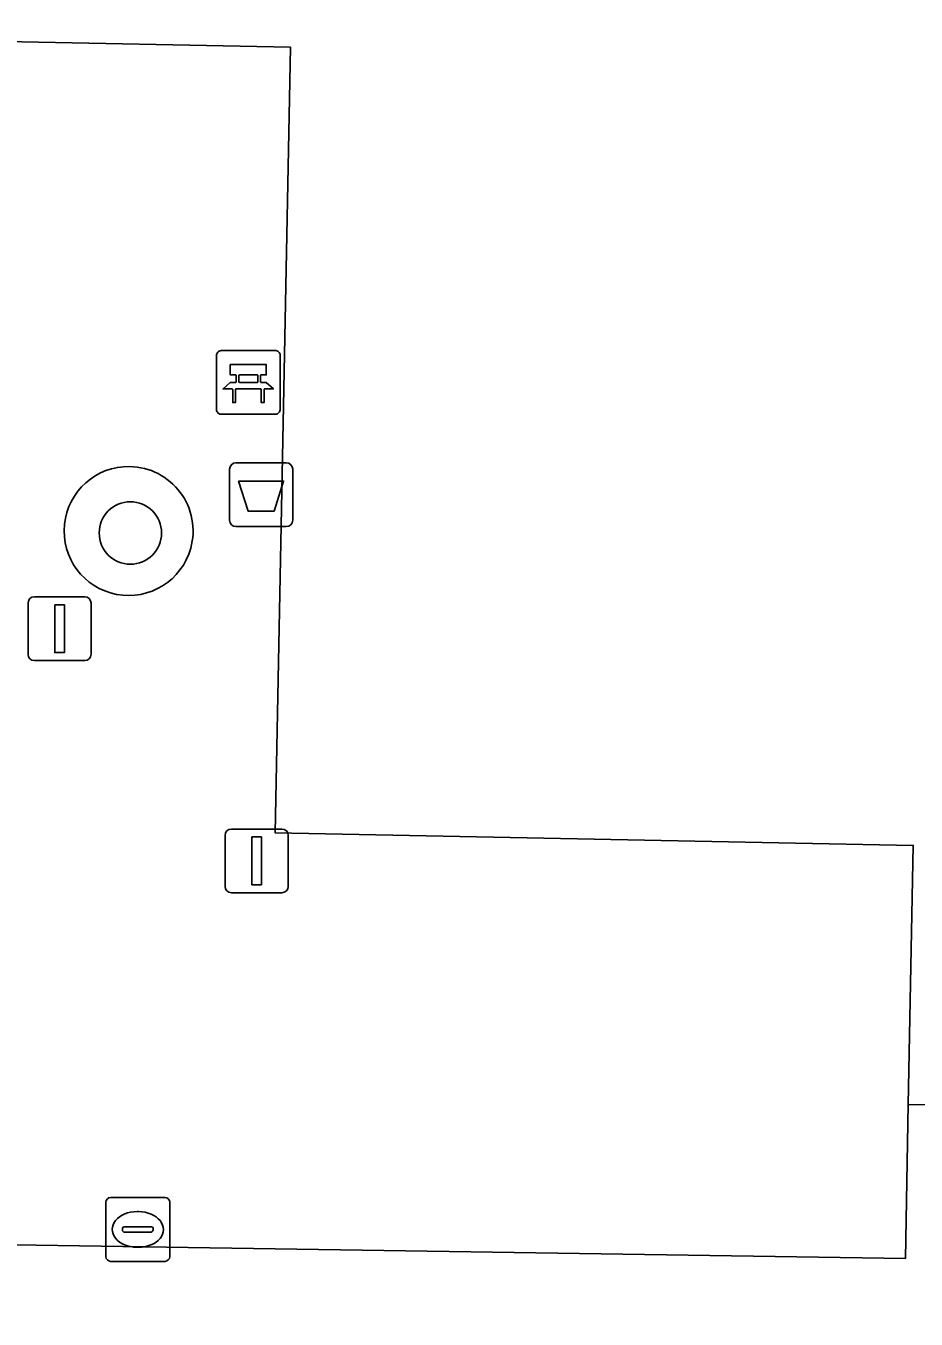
# Model space of a CAD drawing. Extents: x 161477 to 163040, y 383680 to 384871.
# Drawn here: x 162088.08 to 162102.04, y 384723.24 to 384743.51 of the extents above; entities that cross this region are included whole.
import ezdxf

# ---------------------------------------------------------------- set-up
doc = ezdxf.new("R2010")
doc.units = 0
for name, color, linetype in [('IMGEO_Afvalbak', 7, 'Continuous'), ('IMGEO_Bank', 7, 'Continuous'), ('IMGEO_Boom', 7, 'Continuous'), ('IMGEO_Groenvoorziening', 7, 'Continuous'), ('IMGEO_Kolk', 7, 'Continuous'), ('IMGEO_Lichtmast', 7, 'Continuous'), ('IMGEO_Pand', 7, 'Continuous'), ('IMGEO_Rijbaan_lokaal_open', 7, 'Continuous'), ('IMGEO_Voetpad_open', 7, 'Continuous')]:
    doc.layers.add(name, color=color, linetype=linetype)

msp = doc.modelspace()

# ---------------------------------------------------------------- linework, layer by layer
at = {"layer": 'IMGEO_Afvalbak'}
for p, q in [((162091.375, 384736.66), (162092.165, 384736.66)), ((162092.165, 384736.66), (162091.375, 384736.66)), ((162091.275, 384735.76), (162091.275, 384736.56)), ((162091.275, 384736.56), (162091.275, 384735.76)), ((162092.265, 384736.56), (162092.265, 384735.76)), ((162092.265, 384735.76), (162092.265, 384736.56)), ((162092.165, 384735.66), (162091.375, 384735.66)), ((162091.375, 384735.66), (162092.165, 384735.66))]:
    msp.add_line(p, q, dxfattribs=at)
msp.add_lwpolyline([(162091.418, 384736.374), (162092.122, 384736.374), (162091.973, 384735.904), (162091.567, 384735.904), (162091.418, 384736.374)], dxfattribs=at)
for centre, start, end in [((162091.375, 384736.56), 90, 180), ((162091.375, 384736.56), 90, 180), ((162092.165, 384736.56), 0, 90), ((162092.165, 384736.56), 360, 90), ((162091.375, 384735.76), 180, 270), ((162091.375, 384735.76), 180, 270), ((162092.165, 384735.76), 270, 0), ((162092.165, 384735.76), 270, 0)]:
    msp.add_arc(centre, 0.1, start, end, dxfattribs=at)
at = {"layer": 'IMGEO_Bank'}
for p, q in [((162091.145, 384738.42), (162091.986, 384738.42)), ((162091.986, 384738.42), (162091.145, 384738.42)), ((162091.07, 384737.495), (162091.07, 384738.336)), ((162091.07, 384738.336), (162091.07, 384737.495)), ((162092.07, 384738.345), (162092.07, 384737.504)), ((162092.07, 384737.504), (162092.07, 384738.345)), ((162091.379, 384737.926), (162091.379, 384738.032)), ((162091.423, 384738.032), (162091.423, 384737.926)), ((162091.711, 384738.038), (162091.429, 384738.038)), ((162091.717, 384737.926), (162091.717, 384738.032)), ((162091.761, 384738.032), (162091.761, 384737.926)), ((162091.767, 384737.818), (162091.374, 384737.818)), ((162091.429, 384737.92), (162091.711, 384737.92)), ((162091.995, 384737.42), (162091.154, 384737.42)), ((162091.154, 384737.42), (162091.995, 384737.42))]:
    msp.add_line(p, q, dxfattribs=at)
for points in [[(162091.373, 384738.038), (162091.287, 384738.038), (162091.287, 384738.199), (162091.85, 384738.199), (162091.85, 384738.038), (162091.767, 384738.038)], [(162091.317, 384737.818), (162091.175, 384737.818), (162091.287, 384737.92), (162091.373, 384737.92)], [(162091.367, 384737.811), (162091.367, 384737.604), (162091.324, 384737.604), (162091.324, 384737.811)], [(162091.767, 384737.92), (162091.85, 384737.92), (162091.962, 384737.818), (162091.823, 384737.818)], [(162091.817, 384737.811), (162091.817, 384737.604), (162091.773, 384737.604), (162091.773, 384737.811)]]:
    msp.add_lwpolyline(points, dxfattribs=at)
for centre, radius, start, end in [((162091.148, 384738.342), 0.0779, 92.4484, 184.2845), ((162091.148, 384738.342), 0.0779, 92.4484, 184.2845), ((162091.992, 384738.342), 0.0779, 2.4484, 94.2845), ((162091.992, 384738.342), 0.0779, 2.4484, 94.2845), ((162091.372, 384738.031), 0.00671, 2.8957, 87.1043), ((162091.429, 384738.031), 0.00671, 92.8957, 177.1043), ((162091.711, 384738.031), 0.00671, 2.8957, 87.1043), ((162091.768, 384738.031), 0.00671, 92.8957, 177.1043), ((162091.317, 384737.811), 0.00671, 2.8957, 87.1043), ((162091.374, 384737.811), 0.00671, 92.8957, 177.1043), ((162091.372, 384737.927), 0.00671, 272.8957, 357.1043), ((162091.429, 384737.927), 0.00671, 182.8957, 267.1043), ((162091.711, 384737.927), 0.00671, 272.8957, 357.1043), ((162091.768, 384737.927), 0.00671, 182.8957, 267.1043), ((162091.766, 384737.811), 0.00671, 2.8957, 87.1043), ((162091.823, 384737.811), 0.00671, 92.8957, 177.1043), ((162091.148, 384737.498), 0.0779, 182.4484, 274.2845), ((162091.148, 384737.498), 0.0779, 182.4484, 274.2845), ((162091.992, 384737.498), 0.0779, 272.4484, 4.2845), ((162091.992, 384737.498), 0.0779, 272.4484, 4.2845)]:
    msp.add_arc(centre, radius, start, end, dxfattribs=at)
at = {"layer": 'IMGEO_Boom'}
msp.add_circle((162089.72, 384735.56), 0.489, dxfattribs=at)
at = {"layer": 'IMGEO_Groenvoorziening'}
for start, end in [(88.9852, 344.4822), (344.4903, 88.9771)]:
    msp.add_arc((162089.692, 384735.591), 1.011, start, end, dxfattribs=at)
at = {"layer": 'IMGEO_Kolk'}
for p, q in [((162089.336, 384724.217), (162089.336, 384725.069)), ((162089.411, 384725.143), (162090.263, 384725.143)), ((162090.337, 384725.069), (162090.337, 384724.217)), ((162089.824, 384724.923), (162089.849, 384724.923)), ((162089.595, 384724.637), (162089.595, 384724.649)), ((162089.638, 384724.686), (162090.036, 384724.686)), ((162090.079, 384724.649), (162090.079, 384724.637)), ((162090.033, 384724.6), (162089.635, 384724.6)), ((162089.847, 384724.363), (162089.822, 384724.363)), ((162090.263, 384724.143), (162089.411, 384724.143))]:
    msp.add_line(p, q, dxfattribs=at)
for points in [[(162089.336, 384724.217), (162089.336, 384725.069)], [(162089.411, 384725.143), (162090.263, 384725.143)], [(162090.337, 384725.069), (162090.337, 384724.217)], [(162090.263, 384724.143), (162089.411, 384724.143)]]:
    msp.add_lwpolyline(points, dxfattribs=at)
for centre, radius, start, end in [((162089.413, 384725.067), 0.0765, 91.552, 178.448), ((162089.413, 384725.067), 0.0765, 91.552, 178.448), ((162090.261, 384725.067), 0.0765, 1.552, 88.448), ((162090.261, 384725.067), 0.0765, 1.552, 88.448), ((162089.635, 384724.646), 0.0403, 85.8775, 175.7526), ((162089.632, 384724.636), 0.0366, 178.938, 274.7102), ((162090.036, 384724.643), 0.043, 264.8664, 352.4533), ((162090.04, 384724.648), 0.0386, 1.7309, 96.639), ((162089.413, 384724.219), 0.0765, 181.552, 268.448), ((162089.413, 384724.219), 0.0765, 181.552, 268.448), ((162090.261, 384724.219), 0.0765, 271.552, 358.448), ((162090.261, 384724.219), 0.0765, 271.552, 358.448)]:
    msp.add_arc(centre, radius, start, end, dxfattribs=at)
for centre, major_axis, ratio, start_param, end_param in [((162089.823, 384724.643), (-0.387, 0.002), 0.722429, 4.712389, 7.853982), ((162089.848, 384724.643), (-0.39, 0.002), 0.717154, 1.570796, 4.712389)]:
    msp.add_ellipse(centre, major_axis=major_axis, ratio=ratio, start_param=start_param, end_param=end_param, dxfattribs=at)
at = {"layer": 'IMGEO_Lichtmast'}
for p, q in [((162088.215, 384734.56), (162089.005, 384734.56)), ((162089.005, 384734.56), (162088.215, 384734.56)), ((162088.115, 384733.66), (162088.115, 384734.46)), ((162088.115, 384734.46), (162088.115, 384733.66)), ((162089.105, 384734.46), (162089.105, 384733.66)), ((162089.105, 384733.66), (162089.105, 384734.46)), ((162089.005, 384733.56), (162088.215, 384733.56)), ((162088.215, 384733.56), (162089.005, 384733.56)), ((162091.305, 384730.92), (162092.095, 384730.92)), ((162092.095, 384730.92), (162091.305, 384730.92)), ((162091.205, 384730.02), (162091.205, 384730.82)), ((162091.205, 384730.82), (162091.205, 384730.02)), ((162092.195, 384730.82), (162092.195, 384730.02)), ((162092.195, 384730.02), (162092.195, 384730.82)), ((162092.095, 384729.92), (162091.305, 384729.92)), ((162091.305, 384729.92), (162092.095, 384729.92))]:
    msp.add_line(p, q, dxfattribs=at)
for points in [[(162088.535, 384734.435), (162088.685, 384734.435), (162088.685, 384733.685), (162088.535, 384733.685), (162088.535, 384734.435)], [(162091.625, 384730.795), (162091.775, 384730.795), (162091.775, 384730.045), (162091.625, 384730.045), (162091.625, 384730.795)]]:
    msp.add_lwpolyline(points, dxfattribs=at)
for centre, start, end in [((162088.215, 384734.46), 90, 180), ((162088.215, 384734.46), 90, 180), ((162089.005, 384734.46), 0, 90), ((162089.005, 384734.46), 360, 90), ((162088.215, 384733.66), 180, 270), ((162088.215, 384733.66), 180, 270), ((162089.005, 384733.66), 270, 0), ((162089.005, 384733.66), 270, 0), ((162091.305, 384730.82), 90, 180), ((162091.305, 384730.82), 90, 180), ((162092.095, 384730.82), 0, 90), ((162092.095, 384730.82), 360, 90), ((162091.305, 384730.02), 180, 270), ((162091.305, 384730.02), 180, 270), ((162092.095, 384730.02), 270, 0), ((162092.095, 384730.02), 270, 0)]:
    msp.add_arc(centre, 0.1, start, end, dxfattribs=at)
at = {"layer": 'IMGEO_Pand'}
msp.add_lwpolyline([(162059.6, 384715.293), (162082.007, 384714.861), (162082.106, 384719.992), (162077.158, 384720.087), (162077.25, 384724.867), (162077.61, 384743.509), (162082.661, 384743.411), (162082.626, 384741.6), (162083.081, 384741.591), (162087.087, 384741.514), (162087.451, 384741.507), (162087.485, 384743.267), (162092.229, 384743.175), (162091.991, 384730.858), (162101.996, 384730.664), (162101.918, 384726.603), (162108.377, 384726.479), (162108.455, 384730.54), (162109.966, 384730.511), (162109.887, 384726.449), (162121.124, 384726.232)], dxfattribs=at)
at = {"layer": 'IMGEO_Rijbaan_lokaal_open'}
msp.add_lwpolyline([(162109.836, 384723.968), (162109.825, 384724.935), (162109.887, 384726.449), (162109.966, 384730.511), (162108.455, 384730.54), (162108.377, 384726.479), (162101.918, 384726.603), (162101.872, 384724.186), (162087.211, 384724.411), (162087.451, 384741.507), (162087.087, 384741.514), (162087.047, 384739.507), (162083.041, 384739.583), (162083.081, 384741.591), (162082.626, 384741.6), (162082.661, 384743.411), (162077.61, 384743.509), (162077.25, 384724.867), (162077.158, 384720.087)], dxfattribs=at)
at = {"layer": 'IMGEO_Voetpad_open'}
msp.add_lwpolyline([(162092.229, 384743.175), (162087.485, 384743.267), (162087.451, 384741.507), (162087.211, 384724.411), (162101.872, 384724.186), (162101.918, 384726.603), (162101.996, 384730.664), (162091.991, 384730.858)], close=True, dxfattribs=at)
for start, end in [(88.9852, 344.4822), (344.4903, 88.9771)]:
    msp.add_arc((162089.692, 384735.591), 1.011, start, end, dxfattribs=at)

doc.saveas('drawing.dxf')
